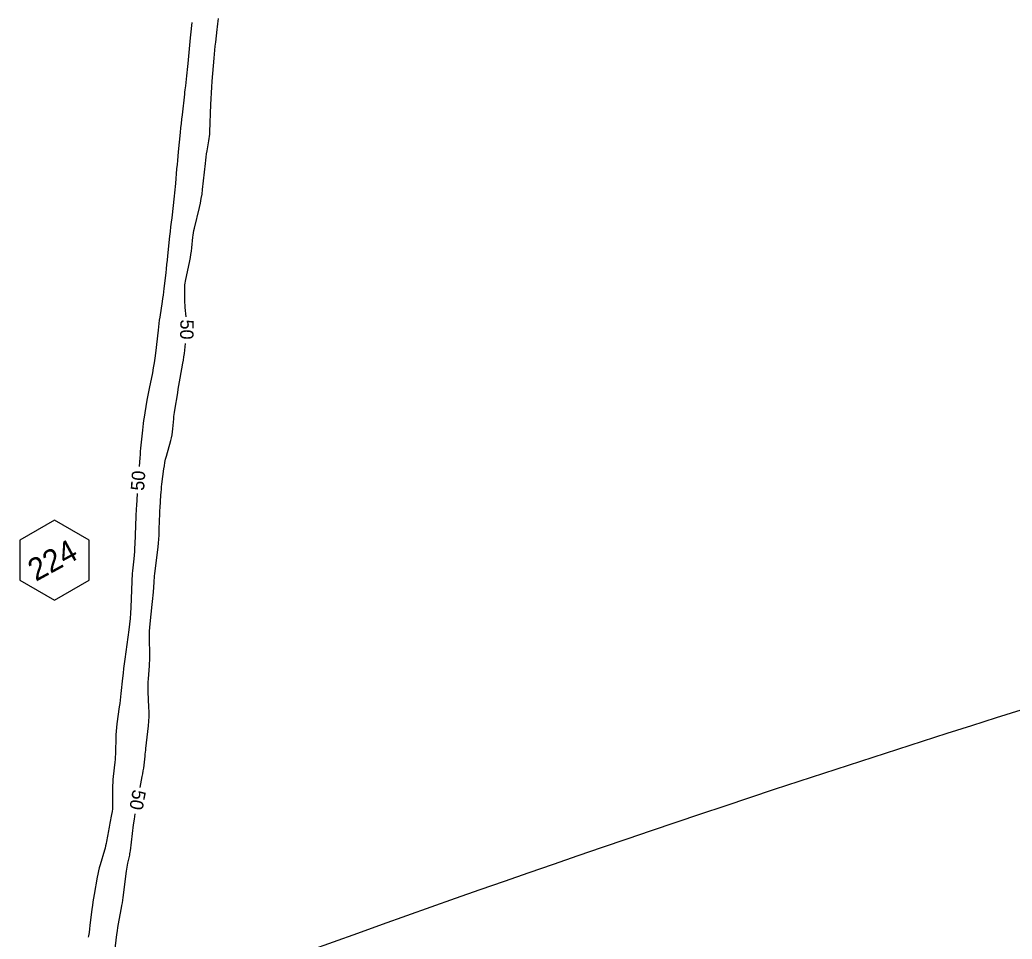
# Model space of a CAD drawing. Extents: x 2384780 to 2405861, y 547869 to 573706.
# Drawn here: x 2393459.8 to 2393681.6, y 554030.3 to 554235.8 of the extents above; entities that cross this region are included whole.
import ezdxf

# ---------------------------------------------------------------- set-up
doc = ezdxf.new("R2010")
doc.units = 0
for name, color, linetype in [('Old_Level_12', 7, 'Continuous'), ('Old_Level_5', 7, 'Continuous'), ('Old_Level_61', 7, 'Continuous'), ('Prop Terminator CELL', 7, 'Continuous')]:
    doc.layers.add(name, color=color, linetype=linetype)

msp = doc.modelspace()

# ---------------------------------------------------------------- linework, layer by layer
at = {"layer": 'Old_Level_12'}
msp.add_lwpolyline([(2393467.52643, 554123.94608), (2393459.77643, 554119.47158), (2393459.77643, 554110.52258), (2393467.52643, 554106.04808), (2393475.27643, 554110.52258), (2393475.27643, 554119.47158)], close=True, dxfattribs=at)
at = {"layer": 'Old_Level_5'}
msp.add_arc((2394828.31077, 550434.91596), 3822, 99.52659444, 110.64289167, dxfattribs=at)
at = {"layer": 'Old_Level_61'}
for points in [[(2393498.22775, 554235.138), (2393498.1635, 554234.49975), (2393498.0245, 554233.111), (2393497.886, 554231.722), (2393497.31375, 554225.977), (2393497.24525, 554225.297), (2393497.17475, 554224.61725), (2393497.1025, 554223.938), (2393497.02825, 554223.2585), (2393496.78275, 554221.04), (2393496.72975, 554220.5645), (2393496.676, 554220.08925), (2393496.62175, 554219.614), (2393496.56675, 554219.13875), (2393496.032, 554214.543), (2393495.9195, 554213.558), (2393495.8115, 554212.57225), (2393495.70775, 554211.58625), (2393495.60825, 554210.6), (2393495.177, 554206.22375), (2393495.086, 554205.28575), (2393494.9985, 554204.34775), (2393494.914, 554203.40925), (2393494.83275, 554202.4705), (2393494.5535, 554199.1785), (2393494.491, 554198.47325), (2393494.42325, 554197.76875), (2393494.3505, 554197.0645), (2393494.2725, 554196.361), (2393493.7185, 554191.52925), (2393493.601, 554190.49375), (2393493.486, 554189.458), (2393493.37325, 554188.422), (2393493.263, 554187.38575), (2393492.7975, 554182.96825), (2393492.6965, 554182.02175), (2393492.59225, 554181.0755), (2393492.48525, 554180.12975), (2393492.3755, 554179.18425), (2393491.96775, 554175.72225), (2393491.8775, 554174.981), (2393491.78175, 554174.24025), (2393491.68025, 554173.50025), (2393491.573, 554172.761), (2393491.0625, 554169.33075), (2393490.9565, 554168.59525), (2393490.857, 554167.859), (2393490.76375, 554167.12175), (2393490.67725, 554166.38375), (2393490.097, 554161.2375), (2393489.9605, 554160.143), (2393489.799, 554159.0525), (2393489.612, 554157.96625), (2393489.39975, 554156.88375), (2393488.665, 554153.35475), (2393488.512, 554152.59775), (2393488.3675, 554151.839), (2393488.232, 554151.07875), (2393488.10525, 554150.317), (2393487.5635, 554146.94075), (2393487.4525, 554146.2165), (2393487.352, 554145.491), (2393487.26175, 554144.764), (2393487.182, 554144.03575), (2393486.84225, 554140.7125), (2393486.7715, 554140.00025), (2393486.70575, 554139.2875), (2393486.6445, 554138.57425), (2393486.588, 554137.86075), (2393486.43725, 554135.878)], [(2393496.962, 554169.393), (2393496.76925, 554171.41825), (2393496.72, 554172.00325), (2393496.684, 554172.58875), (2393496.66125, 554173.175), (2393496.6515, 554173.76175), (2393496.64125, 554175.68), (2393496.64975, 554176.09), (2393496.67975, 554176.49775), (2393496.73125, 554176.9035), (2393496.80425, 554177.307), (2393497.757, 554181.8855), (2393497.89725, 554182.60275), (2393498.01925, 554183.32275), (2393498.12375, 554184.04575), (2393498.21025, 554184.77125), (2393498.4635, 554187.1465), (2393498.526, 554187.654), (2393498.60525, 554188.1585), (2393498.70075, 554188.6605), (2393498.81275, 554189.15925), (2393499.933, 554193.79325), (2393500.15625, 554194.78925), (2393500.3465, 554195.79075), (2393500.5035, 554196.798), (2393500.62725, 554197.81125), (2393501.246, 554203.6745), (2393501.32625, 554204.37425), (2393501.4195, 554205.07225), (2393501.52525, 554205.7685), (2393501.644, 554206.46275), (2393502.053, 554208.72775), (2393502.132, 554209.214), (2393502.19325, 554209.70225), (2393502.237, 554210.19225), (2393502.26325, 554210.68425), (2393502.4795, 554216.7965), (2393502.53375, 554218.106), (2393502.603, 554219.41425), (2393502.688, 554220.72175), (2393502.788, 554222.0285), (2393503.217, 554227.2225), (2393503.29275, 554228.103), (2393503.37475, 554228.98325), (2393503.4625, 554229.86275), (2393503.556, 554230.74175), (2393503.87225, 554233.612), (2393503.941, 554234.22675), (2393504.012, 554234.8415), (2393504.085, 554235.456), (2393504.16025, 554236.07)], [(2393486.67325, 554064.196), (2393487.15425, 554066.6325), (2393487.26925, 554067.2505), (2393487.37125, 554067.8705), (2393487.46, 554068.4925), (2393487.5355, 554069.11675), (2393487.76025, 554071.1585), (2393487.8085, 554071.59625), (2393487.857, 554072.03375), (2393487.90575, 554072.47125), (2393487.95475, 554072.90875), (2393488.5165, 554077.91975), (2393488.61225, 554078.96525), (2393488.665, 554080.012), (2393488.6745, 554081.06), (2393488.64125, 554082.1095), (2393488.462, 554085.5395), (2393488.43625, 554086.27425), (2393488.4355, 554087.0085), (2393488.45975, 554087.7425), (2393488.50925, 554088.47625), (2393488.751, 554091.33975), (2393488.7945, 554091.95375), (2393488.82125, 554092.56825), (2393488.83125, 554093.183), (2393488.82475, 554093.7985), (2393488.7345, 554097.5295), (2393488.72925, 554098.3285), (2393488.752, 554099.12625), (2393488.80275, 554099.9225), (2393488.8815, 554100.7175), (2393489.392, 554105.08825), (2393489.46675, 554105.766), (2393489.533, 554106.4445), (2393489.59025, 554107.12375), (2393489.63925, 554107.80375), (2393489.7845, 554110.02675), (2393489.81875, 554110.50275), (2393489.8595, 554110.97825), (2393489.90675, 554111.453), (2393489.96025, 554111.92725), (2393490.6785, 554117.934), (2393490.77225, 554118.79825), (2393490.847, 554119.66375), (2393490.9025, 554120.53075), (2393490.939, 554121.39925), (2393491.02725, 554124.23875), (2393491.04825, 554124.847), (2393491.074, 554125.45525), (2393491.104, 554126.063), (2393491.1385, 554126.67075), (2393491.31225, 554129.535), (2393491.3545, 554130.14825), (2393491.407, 554130.76075), (2393491.46975, 554131.372), (2393491.5425, 554131.9825), (2393491.9745, 554135.36575), (2393492.08025, 554136.088), (2393492.212, 554136.805), (2393492.36975, 554137.51675), (2393492.55375, 554138.22325), (2393493.524, 554141.69025), (2393493.69125, 554142.35), (2393493.82575, 554143.0155), (2393493.9275, 554143.68675), (2393493.9965, 554144.36375), (2393494.16825, 554146.58525), (2393494.21025, 554147.0605), (2393494.2635, 554147.5345), (2393494.32725, 554148.00725), (2393494.402, 554148.4785), (2393495.061, 554152.3435), (2393495.20275, 554153.17175), (2393495.3455, 554153.99975), (2393495.48975, 554154.8275), (2393495.63475, 554155.655), (2393496.224, 554159.001), (2393496.34525, 554159.71875), (2393496.456, 554160.438), (2393496.5565, 554161.159), (2393496.647, 554161.88125), (2393496.82775, 554163.4165)], [(2393486.00775, 554129.8935), (2393485.83675, 554127.1355), (2393485.801, 554126.52775), (2393485.7685, 554125.9195), (2393485.7395, 554125.31125), (2393485.714, 554124.703), (2393485.475, 554118.57325), (2393485.4365, 554117.74725), (2393485.385, 554116.922), (2393485.321, 554116.09775), (2393485.244, 554115.2745), (2393484.97175, 554112.58625), (2393484.918, 554112.00975), (2393484.873, 554111.43275), (2393484.83725, 554110.85525), (2393484.8105, 554110.277), (2393484.585, 554104.411), (2393484.52125, 554103.1555), (2393484.42675, 554101.9025), (2393484.30175, 554100.65225), (2393484.146, 554099.40475), (2393483.24925, 554092.8725), (2393483.108, 554091.81375), (2393482.975, 554090.75425), (2393482.85, 554089.69375), (2393482.733, 554088.63225), (2393482.36425, 554085.16325), (2393482.2825, 554084.42025), (2393482.195, 554083.67775), (2393482.10175, 554082.93625), (2393482.00275, 554082.19525), (2393481.47775, 554078.375), (2393481.377, 554077.55525), (2393481.3005, 554076.73375), (2393481.24775, 554075.9105), (2393481.21875, 554075.08525), (2393481.161, 554072.252), (2393481.1415, 554071.64525), (2393481.1085, 554071.0395), (2393481.06125, 554070.43475), (2393481.0005, 554069.83075), (2393480.64325, 554066.65525), (2393480.57675, 554065.97425), (2393480.53025, 554065.29225), (2393480.504, 554064.609), (2393480.498, 554063.92475), (2393480.517, 554060.60875), (2393480.5055, 554059.9925), (2393480.46425, 554059.37875), (2393480.393, 554058.768), (2393480.29175, 554058.15975), (2393479.91225, 554056.17775), (2393479.8315, 554055.75275), (2393479.7515, 554055.32775), (2393479.6725, 554054.90275), (2393479.59425, 554054.47725), (2393479.1645, 554052.125), (2393479.06575, 554051.6225), (2393478.9535, 554051.12325), (2393478.82775, 554050.62725), (2393478.68825, 554050.1345), (2393477.7295, 554046.91025), (2393477.534, 554046.217), (2393477.35825, 554045.519), (2393477.20225, 554044.81625), (2393477.066, 554044.109), (2393476.3845, 554040.2765), (2393476.24425, 554039.4545), (2393476.11525, 554038.63075), (2393475.99775, 554037.80525), (2393475.8915, 554036.978), (2393475.44725, 554033.31675), (2393475.34725, 554032.533), (2393475.238, 554031.7505), (2393475.1195, 554030.96925), (2393475.0785, 554030.719)], [(2393481.0065, 554027.49175), (2393481.479, 554031.2745), (2393481.5865, 554032.084), (2393481.70675, 554032.89175), (2393481.83925, 554033.69725), (2393481.9845, 554034.501), (2393482.4995, 554037.2315), (2393482.60575, 554037.8175), (2393482.703, 554038.4045), (2393482.7915, 554038.99325), (2393482.8715, 554039.58325), (2393483.62325, 554045.4635), (2393483.68675, 554045.91775), (2393483.76125, 554046.36975), (2393483.8465, 554046.82025), (2393483.94225, 554047.2685), (2393484.2735, 554048.73), (2393484.3405, 554049.04375), (2393484.3995, 554049.35925), (2393484.4505, 554049.67575), (2393484.4935, 554049.99375), (2393485.20975, 554055.834), (2393485.3745, 554057.0835), (2393485.5575, 554058.301)]]:
    msp.add_lwpolyline(points, dxfattribs=at)

# ---------------------------------------------------------------- texts
for rotation, p in [(268.7140028, (2393495.6805, 554168.7955)), (85.8955583, (2393487.538, 554130.4235)), (259.2839556, (2393485.0575, 554063.8525))]:
    msp.add_text('50', height=3, rotation=rotation, dxfattribs=at).set_placement(p)
at = {"layer": 'Prop Terminator CELL'}
msp.add_text('224', height=4.999999, rotation=28.5852095, dxfattribs=at).set_placement((2393463.35432, 554110.11817))

doc.saveas('drawing.dxf')
